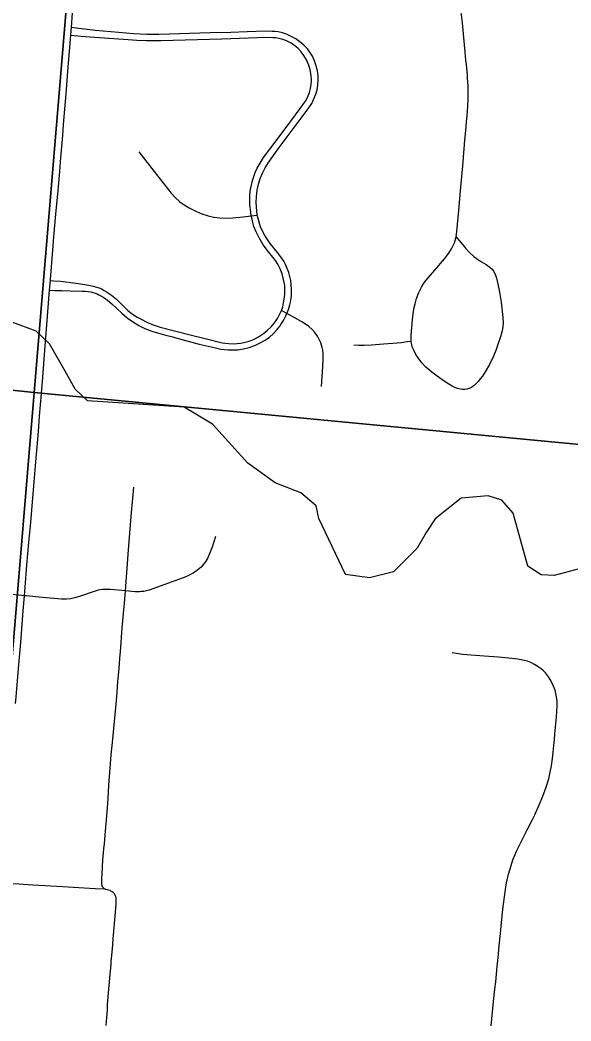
# Model space of a CAD drawing. Extents: x 0 to 34, y 0 to 22.
# Drawn here: x 6.875 to 7.339, y 18.614 to 19.457 of the extents above; entities that cross this region are included whole.
import ezdxf

# ---------------------------------------------------------------- set-up
doc = ezdxf.new("R2010")
doc.units = 0
for name, color, linetype in [('GM_X_City_Street', 7, 'Continuous'), ('GM_X_Corporation', 7, 'Continuous'), ('GM_X_Minor_River', 7, 'Continuous'), ('GM_X_Township_Road', 7, 'Continuous')]:
    doc.layers.add(name, color=color, linetype=linetype)

msp = doc.modelspace()

# ---------------------------------------------------------------- linework, layer by layer
at = {"layer": 'GM_X_City_Street'}
for points in [[(7.24184, 19.27427), (7.24272, 19.27321), (7.24744, 19.26746), (7.24985, 19.2647), (7.25278, 19.2615), (7.25694, 19.2578), (7.25992, 19.25557), (7.26329, 19.25341), (7.26731, 19.251), (7.27033, 19.24882), (7.27215, 19.24715), (7.2734, 19.24536), (7.27471, 19.24293), (7.27593, 19.2394), (7.27745, 19.23338), (7.27845, 19.22778), (7.27986, 19.2193), (7.28124, 19.20633), (7.28147, 19.20198), (7.28128, 19.19889), (7.28102, 19.19694), (7.28064, 19.19522), (7.27931, 19.19008), (7.27717, 19.18365), (7.27528, 19.17851), (7.27331, 19.17371), (7.26997, 19.16668), (7.26646, 19.1606), (7.26406, 19.157), (7.26226, 19.15469), (7.2608, 19.1528), (7.25857, 19.1504), (7.25677, 19.14878), (7.25428, 19.14715), (7.25257, 19.14646), (7.25086, 19.14604), (7.24897, 19.14578), (7.24709, 19.14586), (7.24546, 19.14604), (7.24315, 19.14655), (7.24135, 19.14724), (7.23861, 19.1486), (7.23586, 19.15032), (7.23098, 19.15341), (7.22584, 19.15683), (7.22138, 19.16026), (7.21649, 19.16446), (7.21298, 19.16814), (7.2099, 19.17234), (7.20792, 19.17525), (7.20615, 19.17879), (7.20499, 19.18167), (7.20424, 19.18467), (7.20406, 19.1865), (7.20399, 19.18714), (7.20409, 19.19148), (7.20518, 19.20431), (7.20613, 19.21176), (7.20664, 19.21493), (7.20733, 19.21793), (7.20861, 19.22247), (7.21058, 19.22753), (7.21264, 19.2319), (7.2147, 19.23524), (7.21665, 19.23794), (7.22392, 19.24624), (7.23201, 19.25567), (7.2358, 19.26059), (7.23812, 19.26426), (7.23976, 19.26761), (7.2404, 19.26926), (7.241, 19.27112), (7.24184, 19.27427), (7.24246, 19.27877), (7.24306, 19.28486), (7.24417, 19.29651), (7.24563, 19.31309), (7.24743, 19.33405), (7.24931, 19.3558), (7.25, 19.36384), (7.25067, 19.37126), (7.2511, 19.3762), (7.25183, 19.38424), (7.25216, 19.39107), (7.25215, 19.39727), (7.25203, 19.40161), (7.2516, 19.40779), (7.25138, 19.41089), (7.25052, 19.41953), (7.25015, 19.42324), (7.24957, 19.43003), (7.24716, 19.45471), (7.24614, 19.46371)], [(7.09943, 19.20969), (7.10078, 19.21307), (7.10194, 19.21698), (7.10249, 19.21941), (7.103, 19.22266), (7.10326, 19.22506), (7.10335, 19.22771), (7.10326, 19.23002), (7.103, 19.23379), (7.10258, 19.23755), (7.10189, 19.24081), (7.10089, 19.24431), (7.09911, 19.24895), (7.09821, 19.2509), (7.09675, 19.25373), (7.09493, 19.25655), (7.09157, 19.26101), (7.08528, 19.26871), (7.08177, 19.27382), (7.08048, 19.27607), (7.07921, 19.27856), (7.07724, 19.28264), (7.07647, 19.28463), (7.07586, 19.28666), (7.07501, 19.28968), (7.07441, 19.29251), (7.07369, 19.29971), (7.07356, 19.30321), (7.07373, 19.30819), (7.07439, 19.31374), (7.07484, 19.3163), (7.07538, 19.3186), (7.07682, 19.32335), (7.07871, 19.32794), (7.081, 19.33235), (7.08395, 19.33709), (7.09295, 19.34972), (7.10295, 19.36318), (7.11231, 19.37556), (7.11794, 19.38297), (7.12023, 19.38666), (7.12217, 19.39054), (7.12376, 19.39458), (7.12478, 19.39816), (7.12553, 19.40244), (7.12577, 19.40615), (7.12562, 19.40988), (7.12534, 19.41209), (7.12501, 19.41418), (7.12466, 19.41603), (7.12406, 19.41851), (7.12265, 19.42253), (7.12088, 19.4265), (7.1193, 19.42916), (7.11662, 19.43259), (7.11365, 19.43575), (7.11035, 19.43858), (7.10679, 19.44107), (7.10247, 19.4435), (7.10078, 19.44437), (7.09907, 19.44504), (7.09554, 19.4462), (7.09188, 19.4469), (7.08922, 19.44728), (7.08695, 19.44744), (7.08136, 19.44752), (7.06585, 19.447), (7.05221, 19.44654), (7.03483, 19.44615), (6.99139, 19.4449), (6.98146, 19.44483), (6.9703, 19.44538), (6.93814, 19.44811), (6.92409, 19.44993), (6.91785, 19.4507)], [(7.09487, 19.21221), (7.0959, 19.21547), (7.09659, 19.21864), (7.09708, 19.22183), (7.09757, 19.22615), (7.09765, 19.2305), (7.09752, 19.23293), (7.09726, 19.23482), (7.09657, 19.23848), (7.0953, 19.24329), (7.09367, 19.24748), (7.09238, 19.25013), (7.09119, 19.25228), (7.08965, 19.2545), (7.08745, 19.25734), (7.08393, 19.2617), (7.07942, 19.26763), (7.07589, 19.27347), (7.07346, 19.27851), (7.07159, 19.28318), (7.07064, 19.28635), (7.06997, 19.28911), (7.06939, 19.29198), (7.06885, 19.29517), (7.06825, 19.30124), (7.06806, 19.30574), (7.06816, 19.3092), (7.06842, 19.31228), (7.06876, 19.31476), (7.0692, 19.31684), (7.07037, 19.32167), (7.07213, 19.32698), (7.07304, 19.32923), (7.07437, 19.3321), (7.07673, 19.33647), (7.07974, 19.34118), (7.08493, 19.34815), (7.09869, 19.36656), (7.11059, 19.38248), (7.11492, 19.38854), (7.11677, 19.39178), (7.11841, 19.3958), (7.11936, 19.3994), (7.11989, 19.40308), (7.12004, 19.40482), (7.12002, 19.40743), (7.11987, 19.40978), (7.11964, 19.41177), (7.11891, 19.41542), (7.11758, 19.41956), (7.11578, 19.42352), (7.11354, 19.42724), (7.11131, 19.43023), (7.10876, 19.43294), (7.10592, 19.43535), (7.10282, 19.43742), (7.09949, 19.43911), (7.09761, 19.44), (7.09581, 19.4406), (7.09256, 19.44145), (7.08991, 19.44188), (7.08749, 19.44204), (7.0819, 19.44219), (7.04465, 19.44098), (6.99318, 19.4394), (6.9811, 19.4394), (6.97297, 19.43975), (6.96569, 19.44026), (6.9373, 19.44236), (6.92616, 19.4432), (6.91732, 19.44387)], [(6.97469, 19.3459), (6.98941, 19.32672), (7.00185, 19.31126), (7.00519, 19.3076), (7.00928, 19.30382), (7.01275, 19.30121), (7.01699, 19.29865), (7.02253, 19.29587), (7.02768, 19.29372), (7.03299, 19.29201), (7.03782, 19.29091), (7.04274, 19.29025), (7.04831, 19.29001), (7.05388, 19.29023), (7.0625, 19.29126), (7.06939, 19.29198), (7.07441, 19.29251)], [(6.90011, 19.23761), (6.90278, 19.23738), (6.90868, 19.23687), (6.92196, 19.23524), (6.93077, 19.23387), (6.93608, 19.23284), (6.93822, 19.23233), (6.9413, 19.23131), (6.94316, 19.23049), (6.94549, 19.22925), (6.94748, 19.22804), (6.95157, 19.22523), (6.95568, 19.22172), (6.96287, 19.21478), (6.96518, 19.21256), (6.96775, 19.21042), (6.97092, 19.20802), (6.97374, 19.20631), (6.97651, 19.20489), (6.98148, 19.20234), (6.98664, 19.20022), (6.99254, 19.1983), (7.01778, 19.19171), (7.03044, 19.18863), (7.04496, 19.18508), (7.04745, 19.18465), (7.05048, 19.18444), (7.05482, 19.18433), (7.05746, 19.18439), (7.06055, 19.18474), (7.06422, 19.18551), (7.06763, 19.18656), (7.07167, 19.18816), (7.07551, 19.19017), (7.07968, 19.19288), (7.08308, 19.19559), (7.08617, 19.19864), (7.08895, 19.20198), (7.09033, 19.20391), (7.09138, 19.20558), (7.0935, 19.20939), (7.09487, 19.21221)], [(6.89948, 19.22944), (6.90389, 19.22925), (6.90988, 19.229), (6.91673, 19.22873), (6.92683, 19.22858), (6.92949, 19.22848), (6.93205, 19.22822), (6.93428, 19.22788), (6.93582, 19.22754), (6.93771, 19.22694), (6.93959, 19.22626), (6.94104, 19.22557), (6.94275, 19.22463), (6.94505, 19.2232), (6.9481, 19.22107), (6.95187, 19.21784), (6.96022, 19.20999), (6.96471, 19.2061), (6.96928, 19.20289), (6.97458, 19.19965), (6.97956, 19.19712), (6.98461, 19.19518), (6.98932, 19.19364), (6.99727, 19.19146), (7.00331, 19.19002), (7.0057, 19.18938), (7.0255, 19.18404), (7.03803, 19.18106), (7.04377, 19.17977), (7.04676, 19.17934), (7.04985, 19.17909), (7.05356, 19.17901), (7.0579, 19.17926), (7.06281, 19.18001), (7.06763, 19.18121), (7.07232, 19.18285), (7.07683, 19.18493), (7.08114, 19.18741), (7.08467, 19.18994), (7.08795, 19.1928), (7.09094, 19.19595), (7.09362, 19.19937), (7.09436, 19.20046), (7.09641, 19.20391), (7.09847, 19.20785), (7.09943, 19.20969)], [(7.12845, 19.14818), (7.12944, 19.1606), (7.12997, 19.17036), (7.12988, 19.17566), (7.12954, 19.179), (7.12911, 19.18106), (7.12851, 19.18319), (7.12783, 19.185), (7.12654, 19.18782), (7.125, 19.19073), (7.12286, 19.19364), (7.12064, 19.19621), (7.11781, 19.19878), (7.1149, 19.20083), (7.11182, 19.2028), (7.10814, 19.20486), (7.09943, 19.20969), (7.09487, 19.21221)], [(7.15573, 19.18331), (7.15993, 19.18305), (7.16439, 19.18297), (7.17065, 19.18323), (7.18059, 19.18408), (7.18864, 19.18485), (7.19584, 19.18546), (7.20055, 19.18605), (7.20406, 19.1865)], [(6.94711, 18.60996), (6.94757, 18.61677), (6.94812, 18.62323), (6.94836, 18.62766), (6.94877, 18.6341), (6.94958, 18.64352), (6.95038, 18.65295), (6.95122, 18.66148), (6.95143, 18.66392), (6.95166, 18.66638), (6.95236, 18.67439), (6.95268, 18.6781), (6.95309, 18.68303), (6.95338, 18.68612), (6.95462, 18.70222), (6.95545, 18.71182), (6.95562, 18.71528), (6.95549, 18.71769), (6.95529, 18.71842), (6.95465, 18.71987), (6.95401, 18.72076), (6.95294, 18.72192), (6.95203, 18.72265), (6.95117, 18.72319), (6.9504, 18.72355), (6.949, 18.72401), (6.94782, 18.72428), (6.94669, 18.72455), (6.94569, 18.72504), (6.94451, 18.72613), (6.94401, 18.72686), (6.94362, 18.72768), (6.94338, 18.72849), (6.94334, 18.72926), (6.94334, 18.73026), (6.94332, 18.73163), (6.94342, 18.73284), (6.94347, 18.73495), (6.9436, 18.73687), (6.94403, 18.74335), (6.94437, 18.74992), (6.94488, 18.75505), (6.94524, 18.75916), (6.94566, 18.76291), (6.94637, 18.77027), (6.94793, 18.78988), (6.94871, 18.80092), (6.94948, 18.81253), (6.95061, 18.82661), (6.95146, 18.83787), (6.95274, 18.8512), (6.95409, 18.86597), (6.95571, 18.88359), (6.95635, 18.89046), (6.95706, 18.89981), (6.95771, 18.90749), (6.95833, 18.91467), (6.95875, 18.91934), (6.95918, 18.92465), (6.96059, 18.94505), (6.96289, 18.96918), (6.96341, 18.97622), (6.96595, 19.01073), (6.96817, 19.0386), (6.97042, 19.06336)], [(7.03911, 19.02182), (7.03629, 19.01296), (7.03395, 19.00661), (7.03237, 19.00334), (7.03047, 19.00028), (7.0282, 18.99747), (7.02702, 18.99618), (7.0256, 18.99496), (7.0243, 18.99383), (7.02223, 18.99236), (7.0204, 18.99104), (7.01812, 18.98974), (7.01432, 18.98788), (6.99047, 18.97909), (6.98344, 18.97681), (6.97871, 18.97569), (6.97666, 18.97545), (6.97513, 18.97529), (6.97152, 18.97536), (6.96341, 18.97622), (6.9542, 18.97706), (6.95086, 18.97721), (6.94792, 18.97731), (6.94412, 18.9771), (6.94034, 18.97654), (6.93605, 18.97539), (6.9255, 18.97158), (6.92084, 18.97015), (6.9173, 18.96944), (6.9137, 18.96912), (6.90943, 18.9692), (6.89338, 18.97042), (6.87981, 18.97185), (6.87829, 18.97202), (6.84704, 18.97531)], [(7.27142, 18.60968), (7.27351, 18.63008), (7.27464, 18.64057), (7.27529, 18.64673), (7.27661, 18.6597), (7.27733, 18.66711), (7.27821, 18.677), (7.27922, 18.68751), (7.27983, 18.69369), (7.28138, 18.70789), (7.28189, 18.71221), (7.28353, 18.72455), (7.28447, 18.73009), (7.28608, 18.73742), (7.28815, 18.74464), (7.2898, 18.74936), (7.29165, 18.754), (7.29289, 18.75686), (7.29444, 18.76026), (7.29662, 18.76473), (7.29831, 18.76806), (7.30171, 18.77469), (7.30591, 18.78298), (7.30809, 18.78743), (7.31199, 18.79583), (7.31507, 18.80324), (7.3178, 18.81078), (7.31994, 18.81787), (7.32125, 18.82324), (7.32231, 18.82868), (7.32317, 18.83478), (7.32373, 18.8403), (7.3242, 18.84586), (7.32475, 18.85079), (7.32519, 18.85574), (7.32646, 18.8696), (7.32683, 18.87464), (7.3271, 18.87932), (7.32695, 18.88343), (7.32629, 18.88824), (7.32524, 18.89235), (7.32377, 18.89633), (7.32186, 18.9001), (7.31977, 18.90371), (7.31729, 18.90692), (7.31546, 18.90866), (7.31353, 18.91031), (7.31114, 18.91215), (7.30794, 18.91407), (7.30482, 18.91573), (7.30216, 18.91673), (7.29803, 18.91783), (7.29391, 18.91857), (7.28886, 18.91921), (7.27768, 18.92031), (7.26557, 18.92104), (7.25823, 18.9215), (7.24741, 18.92251), (7.2387, 18.92388)], [(6.85827, 18.7301), (6.86604, 18.7297), (6.87347, 18.72931), (6.88524, 18.72848), (6.91067, 18.72695), (6.92866, 18.72588), (6.93797, 18.72542), (6.94569, 18.72504)]]:
    msp.add_lwpolyline(points, dxfattribs=at)
at = {"layer": 'GM_X_Corporation'}
for points in [[(6.97134, 20.15852), (6.88634, 19.14308), (5.88653, 19.24719), (5.98271, 20.25288)], [(6.97134, 20.15852), (8.01264, 20.06664), (7.91428, 19.0453), (6.88634, 19.14308)], [(6.88634, 19.14308), (6.80258, 18.13648), (5.79402, 18.23883), (5.88653, 19.24719)], [(7.91428, 19.0453), (7.827, 18.03271), (6.80258, 18.13648), (6.88634, 19.14308)]]:
    msp.add_lwpolyline(points, close=True, dxfattribs=at)
at = {"layer": 'GM_X_Minor_River'}
msp.add_lwpolyline([(7.34556, 18.99473), (7.32459, 18.98911), (7.3136, 18.98973), (7.30235, 18.99681), (7.28993, 19.04151), (7.28027, 19.05236), (7.26896, 19.05602), (7.24617, 19.05424), (7.22422, 19.03687), (7.21679, 19.02526), (7.20895, 19.01214), (7.18922, 18.99206), (7.16902, 18.98718), (7.14859, 18.9899), (7.12635, 19.0371), (7.1239, 19.04779), (7.11121, 19.0587), (7.08937, 19.06715), (7.06654, 19.0836), (7.03682, 19.11653), (7.01282, 19.13072), (6.93137, 19.1363), (6.92093, 19.14602), (6.91359, 19.15909), (6.89927, 19.18409), (6.8881, 19.19497), (6.86701, 19.20264)], dxfattribs=at)
at = {"layer": 'GM_X_Township_Road'}
for points in [[(6.91785, 19.4507), (6.91877, 19.46305), (6.92022, 19.48287), (6.92109, 19.4946), (6.92264, 19.51655), (6.92452, 19.53911), (6.92635, 19.56007), (6.9283, 19.58192), (6.92977, 19.60153), (6.9308, 19.61516), (6.93206, 19.63365), (6.93349, 19.65472)], [(6.91732, 19.44387), (6.91766, 19.44818), (6.91785, 19.4507)], [(6.89948, 19.22944), (6.90011, 19.23761), (6.90018, 19.23843), (6.90212, 19.26318), (6.90308, 19.27432), (6.9051, 19.29655), (6.90627, 19.31015), (6.90795, 19.32932), (6.90896, 19.34107), (6.9105, 19.35964), (6.91127, 19.36893), (6.91337, 19.39493), (6.91519, 19.41722), (6.91732, 19.44387)], [(6.87829, 18.97202), (6.87885, 18.97909), (6.88035, 18.99768), (6.88196, 19.01689), (6.8836, 19.03358), (6.88454, 19.04409), (6.88613, 19.06451), (6.88755, 19.0813), (6.89008, 19.11031), (6.89109, 19.1233), (6.89254, 19.14248), (6.89365, 19.1561), (6.89493, 19.1712), (6.89613, 19.18586), (6.8975, 19.20379), (6.89948, 19.22944)], [(6.87079, 18.88131), (6.871, 18.88379), (6.87126, 18.88688), (6.87272, 18.90357), (6.87307, 18.90727), (6.87418, 18.92026), (6.87516, 18.93264), (6.87729, 18.95927), (6.87829, 18.97202)]]:
    msp.add_lwpolyline(points, dxfattribs=at)

doc.saveas('drawing.dxf')
